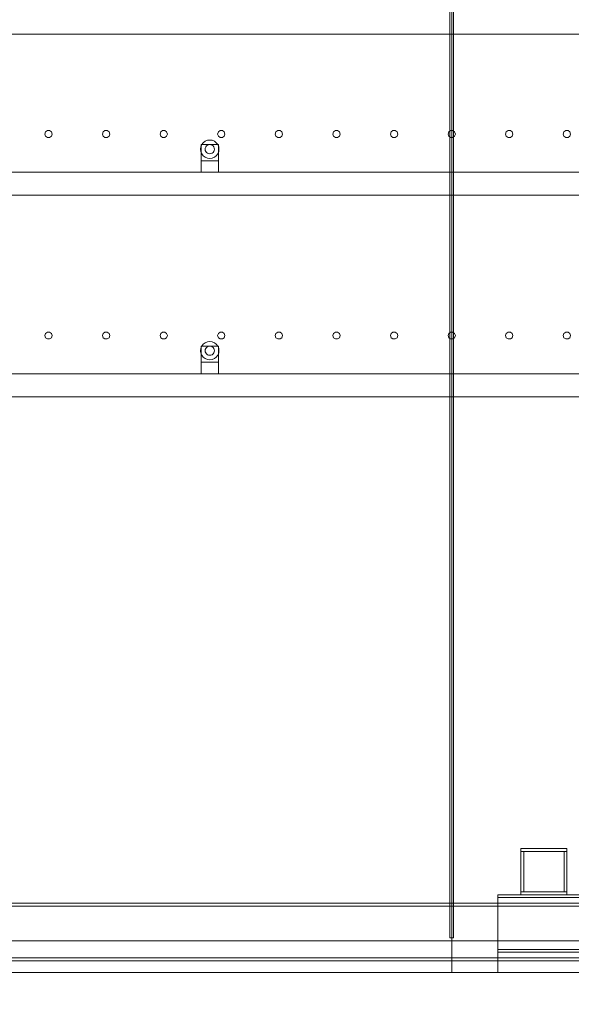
# Model space of a CAD drawing. Header units: millimetres. Extents: x -2233 to 61924, y -68080 to 6847.
# Tile 1017 of 1056: x 56711 to 57669, y -55 to 1655. Entities that reach past the tile are written whole.
import ezdxf

# ---------------------------------------------------------------- set-up
doc = ezdxf.new("R2010")
doc.units = ezdxf.units.MM
for name, color, linetype, lineweight in [('COTAS_O', 1, 'Continuous', 0), ('COTAS_P', 1, 'Continuous', 0), ('lateral_secador', 7, 'Continuous', 0)]:
    doc.layers.add(name, color=color, linetype=linetype, lineweight=lineweight)
doc.dimstyles.new('R19_100', dxfattribs={"dimtxt": 250, "dimasz": 150, "dimexe": 150, "dimexo": 80, "dimgap": 100, "dimtad": 1, "dimtih": 1, "dimtoh": 1, "dimdsep": 46, "dimcen": 0.09, "dimadec": 0, "dimazin": 0, "dimtfac": 1, "dimtdec": 4, "dimtofl": 0, "dimtmove": 0, "dimatfit": 3, "dimfxl": 1, "dimtolj": 1, "dimtzin": 0, "dimarcsym": 0})

# ---------------------------------------------------------------- blocks, each defined once
blk = doc.blocks.new('DIM_R28_29')
at = {"layer": 'COTAS_O'}
for p, q in [((40461.1, 0), (40461.1, -900)), ((60461.1, 0), (60461.1, -900)), ((40461.1, -900), (40611.1, -855)), ((60461.1, -900), (60311.1, -855)), ((40461.1, -900), (60461.1, -900)), ((40461.1, -900), (40611.1, -945)), ((60461.1, -900), (60311.1, -945))]:
    blk.add_line(p, q, dxfattribs=at)
blk.add_text('20000 O', height=250, dxfattribs=at).set_placement((50461.1, -800))
blk = doc.blocks.new('DIM_R28_33')
at = {"layer": 'COTAS_P'}
for p, q in [((112.7, 0), (112.7, -2500)), ((61924.1, 0), (61924.1, -2500)), ((112.7, -2500), (262.7, -2455)), ((61924.1, -2500), (61774.1, -2455)), ((112.7, -2500), (61924.1, -2500)), ((112.7, -2500), (262.7, -2545)), ((61924.1, -2500), (61774.1, -2545))]:
    blk.add_line(p, q, dxfattribs=at)
blk.add_text('61811.43 P', height=250, dxfattribs=at).set_placement((31018.4, -2400))

msp = doc.modelspace()

# ---------------------------------------------------------------- linework, layer by layer
at = {"layer": 'lateral_secador'}
for p, q in [((57458.134, 2925), (57458.134, 60)), ((57461.134, 0), (57461.134, 2925)), ((57464.134, 60), (57464.134, 2925)), ((40811.134, 1630), (60111.134, 1630)), ((56755.997, 1460.082), (56754.784, 1456.35)), ((56754.784, 1456.35), (56755.997, 1452.618)), ((56759.172, 1462.389), (56755.997, 1460.082)), ((56763.096, 1462.389), (56759.172, 1462.389)), ((56766.271, 1460.082), (56763.096, 1462.389)), ((56767.484, 1456.35), (56766.271, 1460.082)), ((56766.271, 1452.618), (56767.484, 1456.35)), ((56855.997, 1460.082), (56854.784, 1456.35)), ((56854.784, 1456.35), (56855.997, 1452.618)), ((56859.172, 1462.389), (56855.997, 1460.082)), ((56863.096, 1462.389), (56859.172, 1462.389)), ((56866.271, 1460.082), (56863.096, 1462.389)), ((56867.484, 1456.35), (56866.271, 1460.082)), ((56866.271, 1452.618), (56867.484, 1456.35)), ((56955.997, 1460.082), (56954.784, 1456.35)), ((56954.784, 1456.35), (56955.997, 1452.618)), ((56959.172, 1462.389), (56955.997, 1460.082)), ((56963.096, 1462.389), (56959.172, 1462.389)), ((56966.271, 1460.082), (56963.096, 1462.389)), ((56967.484, 1456.35), (56966.271, 1460.082)), ((56966.271, 1452.618), (56967.484, 1456.35)), ((57055.997, 1460.082), (57054.784, 1456.35)), ((57054.784, 1456.35), (57055.997, 1452.618)), ((57059.172, 1462.389), (57055.997, 1460.082)), ((57063.096, 1462.389), (57059.172, 1462.389)), ((57066.271, 1460.082), (57063.096, 1462.389)), ((57067.484, 1456.35), (57066.271, 1460.082)), ((57066.271, 1452.618), (57067.484, 1456.35)), ((57155.997, 1460.082), (57154.784, 1456.35)), ((57154.784, 1456.35), (57155.997, 1452.618)), ((57159.172, 1462.389), (57155.997, 1460.082)), ((57163.096, 1462.389), (57159.172, 1462.389)), ((57166.271, 1460.082), (57163.096, 1462.389)), ((57167.484, 1456.35), (57166.271, 1460.082)), ((57166.271, 1452.618), (57167.484, 1456.35)), ((57255.997, 1460.082), (57254.784, 1456.35)), ((57254.784, 1456.35), (57255.997, 1452.618)), ((57259.172, 1462.389), (57255.997, 1460.082)), ((57263.096, 1462.389), (57259.172, 1462.389)), ((57266.271, 1460.082), (57263.096, 1462.389)), ((57267.484, 1456.35), (57266.271, 1460.082)), ((57266.271, 1452.618), (57267.484, 1456.35)), ((57355.997, 1460.082), (57354.784, 1456.35)), ((57354.784, 1456.35), (57355.997, 1452.618)), ((57359.172, 1462.389), (57355.997, 1460.082)), ((57363.096, 1462.389), (57359.172, 1462.389)), ((57366.271, 1460.082), (57363.096, 1462.389)), ((57367.484, 1456.35), (57366.271, 1460.082)), ((57366.271, 1452.618), (57367.484, 1456.35)), ((57455.997, 1460.082), (57454.784, 1456.35)), ((57454.784, 1456.35), (57455.997, 1452.618)), ((57459.172, 1462.389), (57455.997, 1460.082)), ((57463.096, 1462.389), (57459.172, 1462.389)), ((57466.271, 1460.082), (57463.096, 1462.389)), ((57467.484, 1456.35), (57466.271, 1460.082)), ((57466.271, 1452.618), (57467.484, 1456.35)), ((57555.997, 1460.082), (57554.784, 1456.35)), ((57554.784, 1456.35), (57555.997, 1452.618)), ((57559.172, 1462.389), (57555.997, 1460.082)), ((57563.096, 1462.389), (57559.172, 1462.389)), ((57566.271, 1460.082), (57563.096, 1462.389)), ((57567.484, 1456.35), (57566.271, 1460.082)), ((57566.271, 1452.618), (57567.484, 1456.35)), ((57655.997, 1460.082), (57654.784, 1456.35)), ((57654.784, 1456.35), (57655.997, 1452.618)), ((57659.172, 1462.389), (57655.997, 1460.082)), ((57663.096, 1462.389), (57659.172, 1462.389)), ((57666.271, 1460.082), (57663.096, 1462.389)), ((57667.484, 1456.35), (57666.271, 1460.082)), ((57666.271, 1452.618), (57667.484, 1456.35)), ((56755.997, 1452.618), (56759.172, 1450.311)), ((56759.172, 1450.311), (56763.096, 1450.311)), ((56763.096, 1450.311), (56766.271, 1452.618)), ((56855.997, 1452.618), (56859.172, 1450.311)), ((56859.172, 1450.311), (56863.096, 1450.311)), ((56863.096, 1450.311), (56866.271, 1452.618)), ((56955.997, 1452.618), (56959.172, 1450.311)), ((56959.172, 1450.311), (56963.096, 1450.311)), ((56963.096, 1450.311), (56966.271, 1452.618)), ((57027.277, 1438), (57025.679, 1434.141)), ((57026.134, 1438), (57056.134, 1438)), ((57026.134, 1438), (57026.134, 1410)), ((57029.82, 1441.314), (57027.277, 1438)), ((57033.134, 1443.856), (57029.82, 1441.314)), ((57036.993, 1445.455), (57033.134, 1443.856)), ((57037.134, 1436.928), (57035.477, 1435.657)), ((57041.134, 1446), (57036.993, 1445.455)), ((57039.063, 1437.727), (57037.134, 1436.928)), ((57041.134, 1438), (57039.063, 1437.727)), ((57045.275, 1445.455), (57041.134, 1446)), ((57043.204, 1437.727), (57041.134, 1438)), ((57045.134, 1436.928), (57043.204, 1437.727)), ((57046.791, 1435.657), (57045.134, 1436.928)), ((57049.134, 1443.856), (57045.275, 1445.455)), ((57052.448, 1441.314), (57049.134, 1443.856)), ((57054.99, 1438), (57052.448, 1441.314)), ((57056.589, 1434.141), (57054.99, 1438)), ((57055.997, 1452.618), (57059.172, 1450.311)), ((57056.134, 1410), (57056.134, 1438)), ((57059.172, 1450.311), (57063.096, 1450.311)), ((57063.096, 1450.311), (57066.271, 1452.618)), ((57155.997, 1452.618), (57159.172, 1450.311)), ((57159.172, 1450.311), (57163.096, 1450.311)), ((57163.096, 1450.311), (57166.271, 1452.618)), ((57255.997, 1452.618), (57259.172, 1450.311)), ((57259.172, 1450.311), (57263.096, 1450.311)), ((57263.096, 1450.311), (57266.271, 1452.618)), ((57355.997, 1452.618), (57359.172, 1450.311)), ((57359.172, 1450.311), (57363.096, 1450.311)), ((57363.096, 1450.311), (57366.271, 1452.618)), ((57455.997, 1452.618), (57459.172, 1450.311)), ((57459.172, 1450.311), (57463.096, 1450.311)), ((57463.096, 1450.311), (57466.271, 1452.618)), ((57555.997, 1452.618), (57559.172, 1450.311)), ((57559.172, 1450.311), (57563.096, 1450.311)), ((57563.096, 1450.311), (57566.271, 1452.618)), ((57655.997, 1452.618), (57659.172, 1450.311)), ((57659.172, 1450.311), (57663.096, 1450.311)), ((57663.096, 1450.311), (57666.271, 1452.618)), ((57025.679, 1434.141), (57025.134, 1430)), ((57025.134, 1430), (57025.679, 1425.859)), ((57025.679, 1425.859), (57027.277, 1422)), ((57027.277, 1422), (57029.82, 1418.686)), ((57033.406, 1432.071), (57033.134, 1430)), ((57033.134, 1430), (57033.406, 1427.929)), ((57034.206, 1434), (57033.406, 1432.071)), ((57033.406, 1427.929), (57034.206, 1426)), ((57035.477, 1435.657), (57034.206, 1434)), ((57034.206, 1426), (57035.477, 1424.343)), ((57035.477, 1424.343), (57037.134, 1423.072)), ((57037.134, 1423.072), (57039.063, 1422.273)), ((57039.063, 1422.273), (57041.134, 1422)), ((57041.134, 1422), (57043.204, 1422.273)), ((57043.204, 1422.273), (57045.134, 1423.072)), ((57045.134, 1423.072), (57046.791, 1424.343)), ((57048.062, 1434), (57046.791, 1435.657)), ((57046.791, 1424.343), (57048.062, 1426)), ((57048.861, 1432.071), (57048.062, 1434)), ((57048.062, 1426), (57048.861, 1427.929)), ((57049.134, 1430), (57048.861, 1432.071)), ((57048.861, 1427.929), (57049.134, 1430)), ((57052.448, 1418.686), (57054.99, 1422)), ((57054.99, 1422), (57056.589, 1425.859)), ((57057.134, 1430), (57056.589, 1434.141)), ((57056.589, 1425.859), (57057.134, 1430)), ((57026.134, 1410), (57056.134, 1410)), ((57026.134, 1410), (57026.134, 1390)), ((57029.82, 1418.686), (57033.134, 1416.144)), ((57033.134, 1416.144), (57036.993, 1414.545)), ((57036.993, 1414.545), (57041.134, 1414)), ((57041.134, 1414), (57045.275, 1414.545)), ((57045.275, 1414.545), (57049.134, 1416.144)), ((57049.134, 1416.144), (57052.448, 1418.686)), ((57056.134, 1390), (57056.134, 1410)), ((40811.134, 1390), (60111.134, 1390)), ((57026.134, 1390), (57056.134, 1390)), ((40811.134, 1350), (60111.134, 1350)), ((56759.172, 1112.389), (56755.997, 1110.082)), ((56763.096, 1112.389), (56759.172, 1112.389)), ((56766.271, 1110.082), (56763.096, 1112.389)), ((56859.172, 1112.389), (56855.997, 1110.082)), ((56863.096, 1112.389), (56859.172, 1112.389)), ((56866.271, 1110.082), (56863.096, 1112.389)), ((56959.172, 1112.389), (56955.997, 1110.082)), ((56963.096, 1112.389), (56959.172, 1112.389)), ((56966.271, 1110.082), (56963.096, 1112.389)), ((57059.172, 1112.389), (57055.997, 1110.082)), ((57063.096, 1112.389), (57059.172, 1112.389)), ((57066.271, 1110.082), (57063.096, 1112.389)), ((57159.172, 1112.389), (57155.997, 1110.082)), ((57163.096, 1112.389), (57159.172, 1112.389)), ((57166.271, 1110.082), (57163.096, 1112.389)), ((57259.172, 1112.389), (57255.997, 1110.082)), ((57263.096, 1112.389), (57259.172, 1112.389)), ((57266.271, 1110.082), (57263.096, 1112.389)), ((57359.172, 1112.389), (57355.997, 1110.082)), ((57363.096, 1112.389), (57359.172, 1112.389)), ((57366.271, 1110.082), (57363.096, 1112.389)), ((57459.172, 1112.389), (57455.997, 1110.082)), ((57463.096, 1112.389), (57459.172, 1112.389)), ((57466.271, 1110.082), (57463.096, 1112.389)), ((57559.172, 1112.389), (57555.997, 1110.082)), ((57563.096, 1112.389), (57559.172, 1112.389)), ((57566.271, 1110.082), (57563.096, 1112.389)), ((57659.172, 1112.389), (57655.997, 1110.082)), ((57663.096, 1112.389), (57659.172, 1112.389)), ((57666.271, 1110.082), (57663.096, 1112.389)), ((56755.997, 1110.082), (56754.784, 1106.35)), ((56754.784, 1106.35), (56755.997, 1102.618)), ((56755.997, 1102.618), (56759.172, 1100.311)), ((56759.172, 1100.311), (56763.096, 1100.311)), ((56763.096, 1100.311), (56766.271, 1102.618)), ((56767.484, 1106.35), (56766.271, 1110.082)), ((56766.271, 1102.618), (56767.484, 1106.35)), ((56855.997, 1110.082), (56854.784, 1106.35)), ((56854.784, 1106.35), (56855.997, 1102.618)), ((56855.997, 1102.618), (56859.172, 1100.311)), ((56859.172, 1100.311), (56863.096, 1100.311)), ((56863.096, 1100.311), (56866.271, 1102.618)), ((56867.484, 1106.35), (56866.271, 1110.082)), ((56866.271, 1102.618), (56867.484, 1106.35)), ((56955.997, 1110.082), (56954.784, 1106.35)), ((56954.784, 1106.35), (56955.997, 1102.618)), ((56955.997, 1102.618), (56959.172, 1100.311)), ((56959.172, 1100.311), (56963.096, 1100.311)), ((56963.096, 1100.311), (56966.271, 1102.618)), ((56967.484, 1106.35), (56966.271, 1110.082)), ((56966.271, 1102.618), (56967.484, 1106.35)), ((57036.993, 1095.455), (57033.134, 1093.856)), ((57041.134, 1096), (57036.993, 1095.455)), ((57045.275, 1095.455), (57041.134, 1096)), ((57049.134, 1093.856), (57045.275, 1095.455)), ((57055.997, 1110.082), (57054.784, 1106.35)), ((57054.784, 1106.35), (57055.997, 1102.618)), ((57055.997, 1102.618), (57059.172, 1100.311)), ((57059.172, 1100.311), (57063.096, 1100.311)), ((57063.096, 1100.311), (57066.271, 1102.618)), ((57067.484, 1106.35), (57066.271, 1110.082)), ((57066.271, 1102.618), (57067.484, 1106.35)), ((57155.997, 1110.082), (57154.784, 1106.35)), ((57154.784, 1106.35), (57155.997, 1102.618)), ((57155.997, 1102.618), (57159.172, 1100.311)), ((57159.172, 1100.311), (57163.096, 1100.311)), ((57163.096, 1100.311), (57166.271, 1102.618)), ((57167.484, 1106.35), (57166.271, 1110.082)), ((57166.271, 1102.618), (57167.484, 1106.35)), ((57255.997, 1110.082), (57254.784, 1106.35)), ((57254.784, 1106.35), (57255.997, 1102.618)), ((57255.997, 1102.618), (57259.172, 1100.311)), ((57259.172, 1100.311), (57263.096, 1100.311)), ((57263.096, 1100.311), (57266.271, 1102.618)), ((57267.484, 1106.35), (57266.271, 1110.082)), ((57266.271, 1102.618), (57267.484, 1106.35)), ((57355.997, 1110.082), (57354.784, 1106.35)), ((57354.784, 1106.35), (57355.997, 1102.618)), ((57355.997, 1102.618), (57359.172, 1100.311)), ((57359.172, 1100.311), (57363.096, 1100.311)), ((57363.096, 1100.311), (57366.271, 1102.618)), ((57367.484, 1106.35), (57366.271, 1110.082)), ((57366.271, 1102.618), (57367.484, 1106.35)), ((57455.997, 1110.082), (57454.784, 1106.35)), ((57454.784, 1106.35), (57455.997, 1102.618)), ((57455.997, 1102.618), (57459.172, 1100.311)), ((57459.172, 1100.311), (57463.096, 1100.311)), ((57463.096, 1100.311), (57466.271, 1102.618)), ((57467.484, 1106.35), (57466.271, 1110.082)), ((57466.271, 1102.618), (57467.484, 1106.35)), ((57555.997, 1110.082), (57554.784, 1106.35)), ((57554.784, 1106.35), (57555.997, 1102.618)), ((57555.997, 1102.618), (57559.172, 1100.311)), ((57559.172, 1100.311), (57563.096, 1100.311)), ((57563.096, 1100.311), (57566.271, 1102.618)), ((57567.484, 1106.35), (57566.271, 1110.082)), ((57566.271, 1102.618), (57567.484, 1106.35)), ((57655.997, 1110.082), (57654.784, 1106.35)), ((57654.784, 1106.35), (57655.997, 1102.618)), ((57655.997, 1102.618), (57659.172, 1100.311)), ((57659.172, 1100.311), (57663.096, 1100.311)), ((57663.096, 1100.311), (57666.271, 1102.618)), ((57667.484, 1106.35), (57666.271, 1110.082)), ((57666.271, 1102.618), (57667.484, 1106.35)), ((57025.679, 1084.141), (57025.134, 1080)), ((57025.134, 1080), (57025.679, 1075.859)), ((57027.277, 1088), (57025.679, 1084.141)), ((57026.134, 1088), (57056.134, 1088)), ((57026.134, 1088), (57026.134, 1060)), ((57029.82, 1091.314), (57027.277, 1088)), ((57033.134, 1093.856), (57029.82, 1091.314)), ((57033.406, 1082.071), (57033.134, 1080)), ((57033.134, 1080), (57033.406, 1077.929)), ((57034.206, 1084), (57033.406, 1082.071)), ((57033.406, 1077.929), (57034.206, 1076)), ((57035.477, 1085.657), (57034.206, 1084)), ((57037.134, 1086.928), (57035.477, 1085.657)), ((57039.063, 1087.727), (57037.134, 1086.928)), ((57041.134, 1088), (57039.063, 1087.727)), ((57043.204, 1087.727), (57041.134, 1088)), ((57045.134, 1086.928), (57043.204, 1087.727)), ((57046.791, 1085.657), (57045.134, 1086.928)), ((57048.062, 1084), (57046.791, 1085.657)), ((57048.861, 1082.071), (57048.062, 1084)), ((57048.062, 1076), (57048.861, 1077.929)), ((57049.134, 1080), (57048.861, 1082.071)), ((57048.861, 1077.929), (57049.134, 1080)), ((57052.448, 1091.314), (57049.134, 1093.856)), ((57054.99, 1088), (57052.448, 1091.314)), ((57056.589, 1084.141), (57054.99, 1088)), ((57056.134, 1060), (57056.134, 1088)), ((57057.134, 1080), (57056.589, 1084.141)), ((57056.589, 1075.859), (57057.134, 1080)), ((57025.679, 1075.859), (57027.277, 1072)), ((57027.277, 1072), (57029.82, 1068.686)), ((57029.82, 1068.686), (57033.134, 1066.144)), ((57033.134, 1066.144), (57036.993, 1064.545)), ((57034.206, 1076), (57035.477, 1074.343)), ((57035.477, 1074.343), (57037.134, 1073.072)), ((57036.993, 1064.545), (57041.134, 1064)), ((57037.134, 1073.072), (57039.063, 1072.273)), ((57039.063, 1072.273), (57041.134, 1072)), ((57041.134, 1072), (57043.204, 1072.273)), ((57041.134, 1064), (57045.275, 1064.545)), ((57043.204, 1072.273), (57045.134, 1073.072)), ((57045.134, 1073.072), (57046.791, 1074.343)), ((57045.275, 1064.545), (57049.134, 1066.144)), ((57046.791, 1074.343), (57048.062, 1076)), ((57049.134, 1066.144), (57052.448, 1068.686)), ((57052.448, 1068.686), (57054.99, 1072)), ((57054.99, 1072), (57056.589, 1075.859)), ((57026.134, 1060), (57056.134, 1060)), ((57026.134, 1060), (57026.134, 1040)), ((57056.134, 1040), (57056.134, 1060)), ((40811.134, 1040), (60111.134, 1040)), ((57026.134, 1040), (57056.134, 1040)), ((40811.134, 1000), (60111.134, 1000)), ((57581.134, 215), (57661.134, 215)), ((57581.134, 215), (57581.134, 210)), ((57581.134, 210), (57661.134, 210)), ((57581.134, 210), (57586.134, 210)), ((57581.134, 210), (57581.134, 140)), ((57586.134, 140), (57586.134, 210)), ((57656.134, 210), (57661.134, 210)), ((57656.134, 210), (57656.134, 140)), ((57661.134, 210), (57661.134, 215)), ((57661.134, 140), (57661.134, 210)), ((57581.134, 140), (57661.134, 140)), ((57581.134, 140), (57581.134, 135)), ((57581.134, 140), (57586.134, 140)), ((57656.134, 140), (57661.134, 140)), ((57661.134, 135), (57661.134, 140)), ((40461.134, 120), (60461.134, 120)), ((57541.134, 135), (59031.134, 135)), ((57541.134, 135), (57541.134, 130)), ((57541.134, 130), (59031.134, 130)), ((57541.134, 130), (57541.134, 40)), ((57581.134, 135), (57661.134, 135)), ((40461.134, 115), (60461.134, 115)), ((40461.134, 55), (60461.134, 55)), ((57458.134, 60), (57464.134, 60)), ((57541.134, 40), (59031.134, 40)), ((57541.134, 40), (57541.134, 35)), ((57541.134, 35), (59031.134, 35)), ((57541.134, 35), (57701.134, 35)), ((57541.134, 35), (57541.134, 0)), ((40461.134, 25), (60461.134, 25)), ((40461.134, 20), (60461.134, 20)), ((40461.134, 0), (60461.134, 0)), ((56461.134, 0), (57461.134, 0)), ((57461.134, 0), (57836.134, 0)), ((57541.134, 0), (57701.134, 0))]:
    msp.add_line(p, q, dxfattribs=at)

# ---------------------------------------------------------------- dimensions: what is measured, and where the dimension line sits
at = {"layer": 'COTAS_O'}
dim = msp.add_aligned_dim(p1=(40461.134, 0), p2=(60461.134, 0), distance=-900, text='<> O', dimstyle='R19_100', dxfattribs=at)
dim.commit()
dim.dimension.update_dxf_attribs({"geometry": 'DIM_R28_29', "text_midpoint": (50461.134, -900)})
at = {"layer": 'COTAS_P'}
dim = msp.add_aligned_dim(p1=(112.7, 0), p2=(61924.134, 0), distance=-2500, text='<> P', dimstyle='R19_100', dxfattribs=at)
dim.commit()
dim.dimension.update_dxf_attribs({"geometry": 'DIM_R28_33', "text_midpoint": (31018.417, -2500)})

doc.saveas('drawing.dxf')
